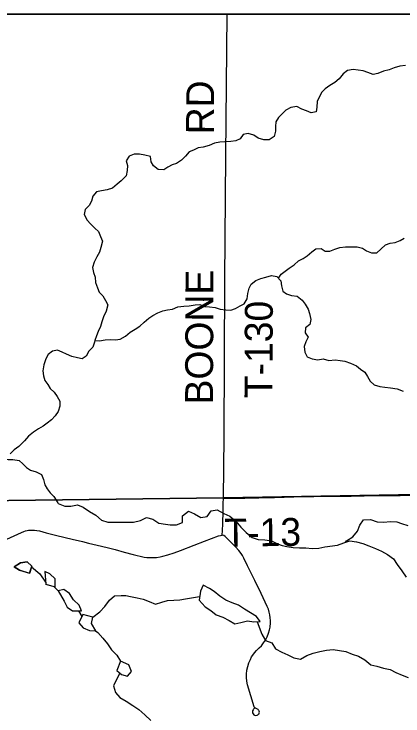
# Model space of a CAD drawing. Extents: x 0 to 34, y 0 to 22.
# Drawn here: x 3.547 to 3.943, y 20.185 to 20.9 of the extents above; entities that cross this region are included whole.
import ezdxf

# ---------------------------------------------------------------- set-up
doc = ezdxf.new("R2010")
doc.units = 0
for name, color, linetype in [('GM_X_Minor_Lake', 7, 'Continuous'), ('GM_X_Minor_River', 7, 'Continuous'), ('GM_X_Rail_Line_Text', 7, 'Continuous'), ('GM_X_Township_Road', 7, 'Continuous'), ('GM_X_Township_Road_Text', 7, 'Continuous'), ('SH_Cut_Line', 7, 'Continuous'), ('SH_Data', 7, 'Continuous')]:
    doc.layers.add(name, color=color, linetype=linetype)

msp = doc.modelspace()

# ---------------------------------------------------------------- linework, layer by layer
at = {"layer": 'GM_X_Minor_Lake'}
for points in [[(3.54708, 20.33692), (3.55359, 20.34118), (3.56042, 20.34198), (3.56517, 20.33764), (3.56281, 20.33041)], [(3.56301, 20.33041), (3.55268, 20.33358), (3.54708, 20.33696)], [(3.56282, 20.33046), (3.56517, 20.33764), (3.56042, 20.34198), (3.55359, 20.34118), (3.54711, 20.33694)], [(3.54711, 20.33694), (3.55268, 20.33358), (3.56282, 20.33046)], [(3.58909, 20.31654), (3.58894, 20.32467), (3.5836, 20.32996), (3.57828, 20.33221), (3.5794, 20.31927)], [(3.58909, 20.31649), (3.58894, 20.32467), (3.5836, 20.32996), (3.57828, 20.33221), (3.5794, 20.31934)], [(3.57929, 20.3193), (3.58909, 20.31654)], [(3.5794, 20.31927), (3.58909, 20.31654)], [(3.79407, 20.28649), (3.7819, 20.29407), (3.77582, 20.29785), (3.76937, 20.3003), (3.76292, 20.30314), (3.75684, 20.3073), (3.75095, 20.31203), (3.74621, 20.31487), (3.73956, 20.31846), (3.7371, 20.31237), (3.73577, 20.30307)], [(3.79417, 20.28642), (3.7819, 20.29407), (3.77582, 20.29785), (3.76937, 20.3003), (3.76292, 20.30314), (3.75684, 20.3073), (3.75095, 20.31203), (3.74621, 20.31487), (3.73956, 20.31846), (3.7371, 20.31237), (3.73577, 20.30307)], [(3.61581, 20.29222), (3.61352, 20.29804), (3.60762, 20.30332), (3.60361, 20.30994), (3.5979, 20.31409), (3.59202, 20.31253)], [(3.59202, 20.31253), (3.59815, 20.30213), (3.60102, 20.29588), (3.60673, 20.2923), (3.61581, 20.29222)], [(3.61583, 20.29216), (3.61352, 20.29804), (3.60762, 20.30332), (3.60361, 20.30994), (3.5979, 20.31409), (3.59203, 20.31254)], [(3.59204, 20.31251), (3.59815, 20.30213), (3.60102, 20.29588), (3.60673, 20.2923), (3.61578, 20.29222)], [(3.73577, 20.30307), (3.74168, 20.29624), (3.74757, 20.29265), (3.75307, 20.2883), (3.75991, 20.28566), (3.76617, 20.28244), (3.77206, 20.27904), (3.77813, 20.2802), (3.78495, 20.28193), (3.7914, 20.28099), (3.79785, 20.28139), (3.79407, 20.28649)], [(3.73577, 20.30307), (3.74168, 20.29624), (3.74757, 20.29265), (3.75307, 20.2883), (3.75991, 20.28566), (3.76617, 20.28244), (3.77206, 20.27904), (3.77813, 20.2802), (3.78495, 20.28193), (3.7914, 20.28099), (3.79785, 20.28139), (3.79405, 20.28651)], [(3.61725, 20.28851), (3.61304, 20.28019), (3.61743, 20.2749), (3.62408, 20.27227), (3.63052, 20.27174)], [(3.61724, 20.2885), (3.61304, 20.28019), (3.61743, 20.2749), (3.62408, 20.27227), (3.63029, 20.27176)], [(3.63029, 20.27176), (3.62613, 20.27931), (3.62723, 20.28577), (3.61724, 20.2885)], [(3.63043, 20.27149), (3.62613, 20.27931), (3.62723, 20.28577), (3.61724, 20.2885)], [(3.65558, 20.24104), (3.65176, 20.23161), (3.65652, 20.22727)], [(3.65558, 20.24103), (3.65176, 20.23161), (3.65657, 20.22723)], [(3.65652, 20.22727), (3.66279, 20.22559), (3.66656, 20.23055), (3.66406, 20.23718), (3.65558, 20.24104)], [(3.65652, 20.22727), (3.66279, 20.22559), (3.66656, 20.23055), (3.66406, 20.23718), (3.65558, 20.24104)]]:
    msp.add_lwpolyline(points, dxfattribs=at)
at = {"layer": 'GM_X_Minor_River'}
for points in [[(3.94585, 20.84752), (3.93997, 20.84706), (3.9343, 20.84528), (3.9292, 20.84331), (3.92333, 20.84191), (3.91766, 20.83955), (3.91274, 20.83835), (3.9074, 20.84037), (3.90264, 20.84202), (3.89769, 20.84291), (3.89237, 20.84341), (3.88687, 20.84258), (3.88236, 20.8391), (3.87825, 20.83411), (3.87374, 20.83025), (3.86884, 20.82715), (3.86413, 20.82386), (3.86057, 20.82059), (3.85778, 20.81542), (3.85594, 20.81103), (3.85563, 20.80514), (3.85493, 20.80038), (3.84982, 20.79936), (3.84505, 20.80139), (3.84009, 20.80323), (3.83512, 20.80601), (3.82887, 20.80479), (3.82397, 20.80207), (3.82003, 20.79841), (3.81647, 20.79457), (3.81386, 20.79035), (3.81335, 20.7856), (3.81341, 20.78066), (3.81196, 20.77532), (3.80706, 20.77203), (3.80156, 20.77177), (3.79585, 20.7736), (3.79125, 20.77677), (3.78572, 20.77841), (3.78061, 20.7772), (3.77744, 20.77298), (3.77291, 20.77083), (3.76798, 20.7702), (3.76191, 20.76974), (3.75679, 20.76968), (3.75129, 20.76866), (3.74582, 20.76612), (3.73958, 20.76452), (3.73446, 20.76369), (3.72993, 20.76154), (3.7254, 20.75978), (3.72166, 20.75517), (3.71772, 20.75113), (3.71263, 20.74783), (3.7081, 20.74645), (3.70357, 20.74392), (3.69962, 20.74121), (3.69392, 20.74171), (3.68912, 20.74544), (3.6868, 20.74959), (3.68616, 20.7549), (3.68045, 20.75635), (3.67474, 20.75722), (3.66943, 20.75716), (3.66451, 20.75519), (3.66115, 20.75059), (3.66254, 20.74586), (3.66223, 20.74054), (3.66115, 20.73521), (3.65609, 20.7302), (3.65196, 20.72673), (3.64745, 20.72268), (3.64197, 20.7209), (3.63628, 20.72007), (3.63117, 20.71905), (3.62724, 20.71444), (3.62597, 20.70949), (3.62356, 20.70509), (3.61944, 20.70086), (3.61855, 20.69591), (3.62147, 20.69025), (3.62512, 20.68631), (3.62954, 20.68199), (3.633, 20.67862), (3.63515, 20.67352), (3.63711, 20.6688), (3.63548, 20.66213), (3.63402, 20.65736), (3.63142, 20.65258)], [(3.81641, 20.6309), (3.81901, 20.63504), (3.82315, 20.63813), (3.82748, 20.64123), (3.83237, 20.64452), (3.83669, 20.64857), (3.84141, 20.65091), (3.84574, 20.65381), (3.85024, 20.65786), (3.85457, 20.66095), (3.86007, 20.6614), (3.8639, 20.6586), (3.86884, 20.65848), (3.87394, 20.66044), (3.87905, 20.66222), (3.88473, 20.66305), (3.89119, 20.66294), (3.89669, 20.66282), (3.90202, 20.66156), (3.90623, 20.65896), (3.91101, 20.65674), (3.9167, 20.65681), (3.92083, 20.66066), (3.92533, 20.66509), (3.93025, 20.66667), (3.93517, 20.66731), (3.94028, 20.66927), (3.94461, 20.6718)], [(3.63142, 20.65258), (3.62883, 20.64741), (3.627, 20.64188), (3.62801, 20.63696), (3.62978, 20.63204), (3.63004, 20.62654), (3.632, 20.62124), (3.63395, 20.6169), (3.63761, 20.61296), (3.64032, 20.60843), (3.64266, 20.6039), (3.64084, 20.59742), (3.63806, 20.59169), (3.63642, 20.58654), (3.63515, 20.58177), (3.63274, 20.57661), (3.6309, 20.57222), (3.62944, 20.56764)], [(3.62944, 20.56764), (3.63419, 20.56713), (3.63987, 20.56816), (3.64519, 20.56842), (3.65031, 20.56829), (3.65524, 20.56874), (3.66052, 20.57184), (3.66541, 20.57589), (3.67049, 20.579), (3.6752, 20.5821), (3.67951, 20.58633), (3.68421, 20.59038), (3.68835, 20.59309), (3.69364, 20.59563), (3.69874, 20.5976), (3.70347, 20.59861), (3.70859, 20.59962), (3.71406, 20.60178), (3.71994, 20.60262), (3.72544, 20.60269), (3.7315, 20.60391), (3.73624, 20.60435), (3.7414, 20.60213), (3.74615, 20.60182), (3.75204, 20.60132), (3.75719, 20.5993), (3.76289, 20.5988), (3.76802, 20.59849), (3.77274, 20.60007), (3.77727, 20.60278), (3.78161, 20.60493), (3.78439, 20.61009), (3.78508, 20.61542), (3.78654, 20.62076), (3.78876, 20.62497), (3.79346, 20.62864), (3.79856, 20.63079), (3.80367, 20.632), (3.80916, 20.63359), (3.81487, 20.63271), (3.81872, 20.6282), (3.81954, 20.62308), (3.82074, 20.61778), (3.82458, 20.61498), (3.82972, 20.61353), (3.83542, 20.61284), (3.8406, 20.60873), (3.8435, 20.60439), (3.8466, 20.5995), (3.84817, 20.59496), (3.84939, 20.58889), (3.8485, 20.58394), (3.84399, 20.58047), (3.84367, 20.57534), (3.84657, 20.571), (3.84435, 20.56623), (3.8427, 20.56146), (3.84334, 20.55577), (3.84568, 20.55086), (3.85083, 20.54902), (3.85635, 20.54796), (3.86185, 20.54879), (3.86756, 20.54715), (3.87401, 20.5478), (3.87933, 20.5473), (3.88409, 20.54641), (3.8898, 20.54459), (3.89591, 20.54182), (3.90013, 20.53845), (3.90435, 20.53528), (3.90725, 20.53094), (3.90977, 20.52623), (3.914, 20.52229), (3.91952, 20.52084), (3.92485, 20.51996), (3.93036, 20.51927), (3.93721, 20.51841), (3.9435, 20.51583)], [(3.62944, 20.56764), (3.62889, 20.56593), (3.62725, 20.56059), (3.62331, 20.55674), (3.62052, 20.55176), (3.61657, 20.54886), (3.61163, 20.54975), (3.6061, 20.55139), (3.60057, 20.5536), (3.59598, 20.55582), (3.5914, 20.55766), (3.5861, 20.55683), (3.58197, 20.55336), (3.57937, 20.54877), (3.57735, 20.54285), (3.57629, 20.53676), (3.57711, 20.53145), (3.5785, 20.52672), (3.5814, 20.52277), (3.58392, 20.51862), (3.58795, 20.51487), (3.59085, 20.51035), (3.59357, 20.50583), (3.59363, 20.50051), (3.59199, 20.49536), (3.58901, 20.49077), (3.58507, 20.48691), (3.58075, 20.48325), (3.5768, 20.48035), (3.57209, 20.47744), (3.567, 20.47434), (3.56192, 20.47028), (3.55781, 20.46529), (3.55181, 20.45951), (3.54729, 20.45604), (3.54317, 20.452)], [(3.53574, 20.44678), (3.54115, 20.44646), (3.54589, 20.44633), (3.55236, 20.44528), (3.5562, 20.4421), (3.55966, 20.43815), (3.56387, 20.43535), (3.56978, 20.43391), (3.57494, 20.43094), (3.57709, 20.42584), (3.57829, 20.42072), (3.58081, 20.41639), (3.58371, 20.41244), (3.58774, 20.40869), (3.59156, 20.40216)], [(3.59156, 20.40216), (3.59186, 20.40162), (3.59869, 20.39898), (3.60476, 20.3988), (3.61159, 20.40034), (3.61747, 20.3977), (3.62393, 20.39354), (3.63038, 20.38957), (3.63627, 20.38446), (3.64272, 20.38257), (3.64898, 20.3824), (3.65562, 20.38261), (3.6689, 20.38264), (3.67573, 20.38437), (3.68198, 20.38743), (3.68844, 20.38555), (3.69451, 20.38157), (3.70134, 20.38045), (3.70608, 20.3799), (3.71254, 20.37991), (3.7186, 20.38221), (3.71878, 20.38904), (3.72465, 20.39381), (3.73073, 20.39098), (3.73737, 20.38719), (3.74382, 20.38816), (3.7478, 20.39425), (3.75406, 20.39503), (3.7607, 20.39144), (3.76697, 20.3886), (3.77304, 20.38349), (3.77817, 20.37762), (3.78368, 20.37213), (3.78976, 20.36683), (3.79583, 20.36475), (3.80247, 20.36439), (3.8093, 20.36346), (3.81538, 20.36063), (3.82012, 20.35893), (3.82506, 20.35781), (3.83132, 20.35687), (3.83777, 20.35651), (3.84441, 20.35634), (3.85067, 20.3556), (3.8575, 20.35618), (3.86376, 20.35753), (3.87665, 20.35908), (3.8831, 20.36138), (3.88898, 20.36368), (3.89581, 20.36255), (3.90226, 20.36086), (3.90852, 20.35841), (3.91536, 20.35558), (3.92124, 20.35294), (3.92751, 20.34953), (3.93358, 20.34537), (3.9372, 20.3395), (3.94214, 20.33305), (3.94632, 20.32661)], [(3.88482, 20.3621), (3.88556, 20.36367), (3.89201, 20.36767), (3.89693, 20.37338), (3.8992, 20.37946), (3.90317, 20.38498), (3.91, 20.38519), (3.91684, 20.38274), (3.92366, 20.38257), (3.9303, 20.38335), (3.93713, 20.38279), (3.94188, 20.3811), (3.94833, 20.37903)], [(3.56491, 20.33709), (3.57337, 20.3299), (3.57907, 20.32129)], [(3.58807, 20.31681), (3.59206, 20.31253)], [(3.62726, 20.28582), (3.63432, 20.29121), (3.63943, 20.29654), (3.64436, 20.30301), (3.64928, 20.30758), (3.65611, 20.30798), (3.66085, 20.3078), (3.66579, 20.30686), (3.67243, 20.30536), (3.67869, 20.30405), (3.68476, 20.30179), (3.69103, 20.29915), (3.69747, 20.30106), (3.70354, 20.30279), (3.7098, 20.30318), (3.71587, 20.30339), (3.72175, 20.30435), (3.73596, 20.30685)], [(3.61288, 20.29226), (3.61623, 20.28664)], [(3.79455, 20.28113), (3.79958, 20.26848), (3.80319, 20.26204), (3.80965, 20.25958), (3.81326, 20.25352), (3.8199, 20.25012), (3.82598, 20.24747), (3.83205, 20.24445), (3.83888, 20.24314), (3.84533, 20.24677), (3.85177, 20.24925), (3.8586, 20.25079), (3.86543, 20.25214), (3.87226, 20.25292), (3.87871, 20.25198), (3.88516, 20.25067), (3.89161, 20.24822), (3.89806, 20.24596), (3.90452, 20.24218), (3.9106, 20.23726), (3.91667, 20.23575), (3.9235, 20.23387), (3.93014, 20.23237), (3.93603, 20.22954), (3.94248, 20.2269), (3.94837, 20.22425)], [(3.63011, 20.27174), (3.63226, 20.27031), (3.63758, 20.26425), (3.64214, 20.25856), (3.64633, 20.2525), (3.65165, 20.247), (3.65558, 20.24104)], [(3.65566, 20.24099), (3.65563, 20.24099)], [(3.65469, 20.22898), (3.64828, 20.21604), (3.65056, 20.20921), (3.65493, 20.20391), (3.66139, 20.20013), (3.66803, 20.19596), (3.67411, 20.19161), (3.68038, 20.18631), (3.68646, 20.18063)]]:
    msp.add_lwpolyline(points, dxfattribs=at)
at = {"layer": 'GM_X_Rail_Line_Text'}
msp.add_lwpolyline([(4.27516, 20.9), (2.1, 20.9), (2.1, 20.39416), (2.18926, 20.39483), (2.22745, 20.39495), (2.57356, 20.39618), (2.65087, 20.39662), (2.99803, 20.39937), (3.3226, 20.40192), (3.76027, 20.40736), (4.2757, 20.41631), (4.27522, 20.47097), (4.27534, 20.58948), (4.27475, 20.80739)], close=True, dxfattribs=at)
msp.add_lwpolyline([(4.27672, 19.50175), (4.27627, 19.60888), (4.27627, 19.63558), (4.27626, 19.6408), (4.27613, 19.68124), (4.27582, 19.75186), (4.27563, 19.89982), (4.27535, 19.91099), (4.27532, 20.14684), (4.2757, 20.41631), (3.76027, 20.40736), (3.3226, 20.40192), (2.99803, 20.39937), (2.65087, 20.39662)], dxfattribs=at)
at = {"layer": 'GM_X_Township_Road'}
for points in [[(3.76033, 20.40679), (3.76097, 20.46938), (3.76192, 20.62894), (3.76276, 20.75544), (3.76421, 20.9)], [(3.76033, 20.40679), (3.76347, 20.40682), (3.78215, 20.4071), (3.79629, 20.40734), (3.81251, 20.40775), (3.8321, 20.40819), (3.85249, 20.40865), (3.87834, 20.40896), (3.89049, 20.40914), (3.90354, 20.40934), (3.92223, 20.40958), (3.94027, 20.40986), (3.95976, 20.41017)], [(3.53979, 20.36517), (3.55455, 20.37213), (3.55704, 20.37309), (3.55879, 20.37364), (3.56028, 20.37406), (3.56175, 20.37434), (3.56389, 20.37451), (3.56777, 20.37441), (3.57022, 20.37413), (3.57286, 20.37355), (3.57976, 20.37183), (3.59082, 20.36907), (3.60634, 20.36521), (3.61688, 20.36282), (3.62301, 20.36129), (3.63626, 20.35806), (3.64321, 20.3563), (3.65006, 20.35456), (3.65933, 20.352), (3.66831, 20.34965), (3.67974, 20.34698), (3.68234, 20.34669), (3.68582, 20.34652), (3.68837, 20.3464), (3.69204, 20.34666), (3.69583, 20.34727), (3.6988, 20.34796), (3.70356, 20.34931), (3.71033, 20.35145), (3.71654, 20.35383), (3.73067, 20.35912), (3.741, 20.36316), (3.7554, 20.36851), (3.75733, 20.36904), (3.7592, 20.36922), (3.75949, 20.37396), (3.75979, 20.38069), (3.7601, 20.39398), (3.76021, 20.40197), (3.76033, 20.40679)], [(3.7922, 20.19343), (3.79105, 20.19213), (3.79056, 20.19141), (3.79008, 20.19044), (3.78998, 20.18967), (3.79013, 20.18832), (3.79056, 20.1873), (3.79119, 20.18648), (3.79185, 20.18604), (3.79269, 20.18574), (3.79462, 20.18595), (3.79526, 20.18625), (3.79611, 20.18687), (3.79659, 20.18745), (3.79684, 20.18825), (3.79694, 20.18908), (3.79677, 20.19018), (3.79649, 20.19076), (3.79621, 20.19119), (3.7958, 20.19164), (3.79503, 20.1922), (3.79383, 20.19279), (3.79314, 20.19307), (3.79258, 20.1933), (3.79209, 20.1938), (3.79176, 20.19437), (3.78485, 20.21682), (3.78412, 20.2205), (3.78372, 20.22426), (3.78381, 20.22789), (3.7843, 20.23175), (3.78508, 20.23543), (3.78617, 20.23934), (3.7878, 20.24283), (3.78907, 20.24533), (3.79021, 20.24719), (3.79207, 20.24959), (3.7942, 20.25173), (3.79679, 20.25441), (3.79901, 20.25668), (3.80133, 20.25963), (3.80305, 20.26235), (3.80492, 20.26594), (3.80623, 20.26948), (3.80714, 20.27275), (3.80791, 20.2757), (3.80822, 20.2801), (3.80825, 20.28225), (3.80809, 20.28521), (3.80771, 20.28821), (3.80703, 20.29086), (3.80611, 20.29386), (3.80492, 20.29682), (3.79869, 20.30989), (3.79232, 20.32306), (3.78503, 20.33815), (3.78123, 20.34579), (3.7797, 20.34854), (3.77832, 20.35062), (3.77604, 20.35358), (3.77267, 20.35726), (3.76924, 20.36074), (3.76641, 20.36355), (3.76318, 20.36676), (3.76197, 20.36799), (3.76072, 20.3688), (3.7592, 20.36922)]]:
    msp.add_lwpolyline(points, dxfattribs=at)
at = {"layer": 'SH_Cut_Line'}
msp.add_lwpolyline([(7.05001, 20.48828), (6.99108, 20.48711), (6.69534, 20.4811), (6.46674, 20.47499), (6.41713, 20.47364), (6.36809, 20.47307), (6.34991, 20.47249), (6.14318, 20.46445), (6.13454, 20.46419), (6.10247, 20.46324), (6.02351, 20.46032), (5.37238, 20.44113), (4.79449, 20.42802), (4.79081, 20.42795), (4.7877, 20.42788), (4.72752, 20.4267), (4.37341, 20.41813), (4.2757, 20.41631), (3.76027, 20.40736), (3.3226, 20.40192), (2.99803, 20.39937), (2.65087, 20.39662)], dxfattribs=at)
at = {"layer": 'SH_Data'}
msp.add_line((2.1, 20.9), (8.9, 20.9), dxfattribs=at)

# ---------------------------------------------------------------- texts
at = {"layer": 'GM_X_Township_Road_Text'}
for s, rotation, p in [('RD', 89.50635, (3.75056, 20.77738)), ('BOONE', 89.80046, (3.74972, 20.50232)), ('T-130', 89.71929, (3.81021, 20.50871)), ('T-13', 0.70694, (3.76151, 20.35756))]:
    msp.add_text(s, height=0.028409, rotation=rotation, dxfattribs=at).set_placement(p)

doc.saveas('drawing.dxf')
